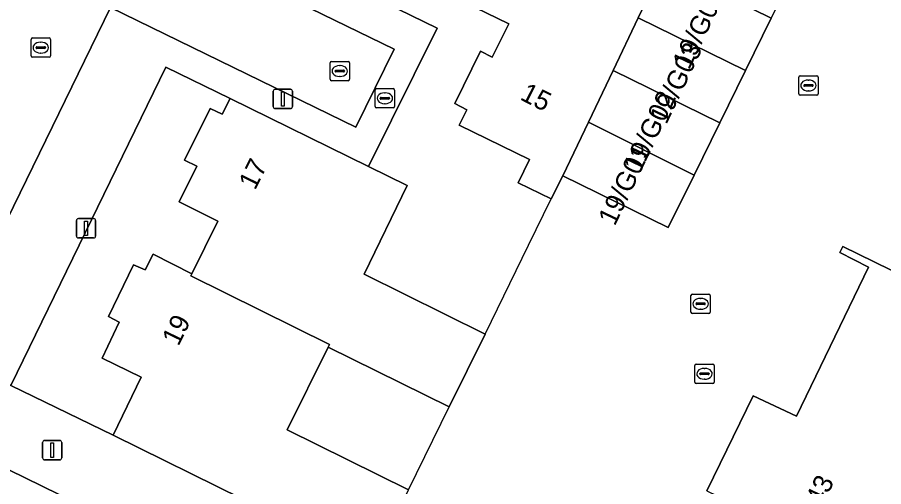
# Model space of a CAD drawing. Extents: x 159817 to 160765, y 380688 to 381638.
# Drawn here: x 160327.73 to 160372.53, y 381517.91 to 381542.18 of the extents above; entities that cross this region are included whole.
import ezdxf

# ---------------------------------------------------------------- set-up
doc = ezdxf.new("R2010")
doc.units = 0
for name, color, linetype in [('IMGEO_Brandkraan', 7, 'Continuous'), ('IMGEO_Erf', 7, 'Continuous'), ('IMGEO_Groenvoorziening', 7, 'Continuous'), ('IMGEO_Kolk', 7, 'Continuous'), ('IMGEO_Lichtmast', 7, 'Continuous'), ('IMGEO_Muur', 7, 'Continuous'), ('IMGEO_Pand', 7, 'Continuous'), ('IMGEO_Pand_nummerreeks', 7, 'Continuous'), ('IMGEO_Rijbaan_lokaal_open', 7, 'Continuous'), ('IMGEO_Rioolput', 7, 'Continuous'), ('IMGEO_Voetpad_open', 7, 'Continuous')]:
    doc.layers.add(name, color=color, linetype=linetype)

msp = doc.modelspace()

# ---------------------------------------------------------------- linework, layer by layer
at = {"layer": 'IMGEO_Brandkraan'}
for p, q in [((160362.764, 381523.323), (160362.764, 381524.175)), ((160362.839, 381524.249), (160363.691, 381524.249)), ((160363.252, 381524.029), (160363.277, 381524.029)), ((160363.765, 381524.175), (160363.765, 381523.323)), ((160363.023, 381523.743), (160363.023, 381523.755)), ((160363.461, 381523.706), (160363.063, 381523.706)), ((160363.066, 381523.792), (160363.464, 381523.792)), ((160363.507, 381523.755), (160363.507, 381523.743)), ((160363.691, 381523.249), (160362.839, 381523.249)), ((160363.275, 381523.469), (160363.25, 381523.469))]:
    msp.add_line(p, q, dxfattribs=at)
for points in [[(160362.764, 381523.323), (160362.764, 381524.175)], [(160362.839, 381524.249), (160363.691, 381524.249)], [(160363.765, 381524.175), (160363.765, 381523.323)], [(160363.691, 381523.249), (160362.839, 381523.249)]]:
    msp.add_lwpolyline(points, dxfattribs=at)
for centre, radius, start, end in [((160362.841, 381524.173), 0.0765, 91.552, 178.448), ((160362.841, 381524.173), 0.0765, 91.552, 178.448), ((160363.689, 381524.173), 0.0765, 1.552, 88.448), ((160363.689, 381524.173), 0.0765, 1.552, 88.448), ((160363.063, 381523.752), 0.0403, 85.8775, 175.7526), ((160363.06, 381523.742), 0.0366, 178.938, 274.7102), ((160363.464, 381523.749), 0.043, 264.8664, 352.4533), ((160363.468, 381523.754), 0.0386, 1.7309, 96.639), ((160362.841, 381523.325), 0.0765, 181.552, 268.448), ((160362.841, 381523.325), 0.0765, 181.552, 268.448), ((160363.689, 381523.325), 0.0765, 271.552, 358.448), ((160363.689, 381523.325), 0.0765, 271.552, 358.448)]:
    msp.add_arc(centre, radius, start, end, dxfattribs=at)
for centre, major_axis, ratio, start_param, end_param in [((160363.251, 381523.749), (-0.387, 0.002), 0.722429, 4.712389, 7.853982), ((160363.276, 381523.749), (-0.39, 0.002), 0.717154, 1.570796, 4.712389)]:
    msp.add_ellipse(centre, major_axis=major_axis, ratio=ratio, start_param=start_param, end_param=end_param, dxfattribs=at)
at = {"layer": 'IMGEO_Erf'}
for points in [[(160317.168, 381557.385), (160333.242, 381549.532), (160349.444, 381541.616), (160345.895, 381534.462), (160347.891, 381533.48), (160345.667, 381528.907), (160351.928, 381525.801), (160350.068, 381522.042), (160343.805, 381525.133), (160341.685, 381520.858), (160347.965, 381517.745)], [(160363.383, 381517.696), (160365.788, 381522.602), (160368.024, 381521.55), (160371.753, 381529.264), (160370.26, 381530.023), (160370.425, 381530.328), (160383.516, 381523.914), (160385.915, 381528.825), (160391.316, 381529.667), (160389.066, 381544.049), (160389.398, 381544.107), (160389.688, 381542.396), (160398.478, 381543.777), (160398.1, 381545.932)], [(160368.05, 381544.84), (160366.718, 381542.134), (160365.387, 381539.427), (160364.055, 381536.721), (160362.724, 381534.015), (160361.392, 381531.309), (160355.933, 381533.985), (160355.328, 381532.797), (160353.629, 381533.627), (160354.214, 381534.829), (160350.579, 381536.605), (160350.979, 381537.401), (160350.352, 381537.724), (160351.681, 381540.432), (160352.286, 381540.116), (160353.146, 381541.847), (160350.263, 381543.258)]]:
    msp.add_lwpolyline(points, dxfattribs=at)
msp.add_lwpolyline([(160332.122, 381524.559), (160332.994, 381526.411), (160332.434, 381526.713), (160333.734, 381529.38), (160334.344, 381529.116), (160334.752, 381529.928), (160336.759, 381528.914), (160338.105, 381531.648), (160336.091, 381532.641), (160337.009, 381534.481), (160336.373, 381534.79), (160337.702, 381537.469), (160338.329, 381537.178), (160338.728, 381537.986), (160335.409, 381539.6), (160327.383, 381523.136), (160332.69, 381520.571), (160334.13, 381523.577)], close=True, dxfattribs=at)
at = {"layer": 'IMGEO_Groenvoorziening'}
msp.add_lwpolyline([(160337.635, 381513.718), (160322.105, 381521.324), (160320.179, 381517.36), (160335.768, 381509.858), (160345.677, 381505.09), (160347.93, 381504.006), (160349.766, 381507.777), (160347.521, 381508.877)], close=True, dxfattribs=at)
at = {"layer": 'IMGEO_Kolk'}
for p, q in [((160328.438, 381540.186), (160328.438, 381541.038)), ((160328.513, 381541.112), (160329.365, 381541.112)), ((160329.439, 381541.038), (160329.439, 381540.186)), ((160328.697, 381540.606), (160328.697, 381540.618)), ((160329.135, 381540.569), (160328.737, 381540.569)), ((160328.74, 381540.655), (160329.138, 381540.655)), ((160328.926, 381540.892), (160328.951, 381540.892)), ((160329.181, 381540.618), (160329.181, 381540.606)), ((160329.365, 381540.112), (160328.513, 381540.112)), ((160328.949, 381540.332), (160328.924, 381540.332)), ((160343.904, 381538.976), (160343.904, 381539.828)), ((160343.979, 381539.902), (160344.831, 381539.902)), ((160344.392, 381539.682), (160344.417, 381539.682)), ((160344.905, 381539.828), (160344.905, 381538.976)), ((160344.163, 381539.396), (160344.163, 381539.408)), ((160344.601, 381539.359), (160344.203, 381539.359)), ((160344.206, 381539.445), (160344.604, 381539.445)), ((160344.647, 381539.408), (160344.647, 381539.396)), ((160344.831, 381538.902), (160343.979, 381538.902)), ((160344.415, 381539.122), (160344.39, 381539.122)), ((160368.139, 381538.229), (160368.139, 381539.081)), ((160368.214, 381539.155), (160369.066, 381539.155)), ((160368.627, 381538.935), (160368.652, 381538.935)), ((160369.14, 381539.081), (160369.14, 381538.229)), ((160368.398, 381538.649), (160368.398, 381538.661)), ((160368.836, 381538.612), (160368.438, 381538.612)), ((160368.441, 381538.698), (160368.839, 381538.698)), ((160368.65, 381538.375), (160368.625, 381538.375)), ((160368.882, 381538.661), (160368.882, 381538.649)), ((160369.066, 381538.155), (160368.214, 381538.155)), ((160362.565, 381526.94), (160362.565, 381527.792)), ((160362.64, 381527.866), (160363.492, 381527.866)), ((160363.053, 381527.646), (160363.078, 381527.646)), ((160363.566, 381527.792), (160363.566, 381526.94)), ((160362.824, 381527.36), (160362.824, 381527.372)), ((160363.262, 381527.323), (160362.864, 381527.323)), ((160362.867, 381527.409), (160363.265, 381527.409)), ((160363.308, 381527.372), (160363.308, 381527.36)), ((160363.492, 381526.866), (160362.64, 381526.866)), ((160363.076, 381527.086), (160363.051, 381527.086))]:
    msp.add_line(p, q, dxfattribs=at)
for points in [[(160328.438, 381540.186), (160328.438, 381541.038)], [(160328.513, 381541.112), (160329.365, 381541.112)], [(160329.439, 381541.038), (160329.439, 381540.186)], [(160329.365, 381540.112), (160328.513, 381540.112)], [(160343.904, 381538.976), (160343.904, 381539.828)], [(160343.979, 381539.902), (160344.831, 381539.902)], [(160344.905, 381539.828), (160344.905, 381538.976)], [(160344.831, 381538.902), (160343.979, 381538.902)], [(160368.139, 381538.229), (160368.139, 381539.081)], [(160368.214, 381539.155), (160369.066, 381539.155)], [(160369.14, 381539.081), (160369.14, 381538.229)], [(160369.066, 381538.155), (160368.214, 381538.155)], [(160362.565, 381526.94), (160362.565, 381527.792)], [(160362.64, 381527.866), (160363.492, 381527.866)], [(160363.566, 381527.792), (160363.566, 381526.94)], [(160363.492, 381526.866), (160362.64, 381526.866)]]:
    msp.add_lwpolyline(points, dxfattribs=at)
for centre, radius, start, end in [((160328.515, 381541.036), 0.0765, 91.552, 178.448), ((160328.515, 381541.036), 0.0765, 91.552, 178.448), ((160329.363, 381541.036), 0.0765, 1.552, 88.448), ((160329.363, 381541.036), 0.0765, 1.552, 88.448), ((160328.737, 381540.615), 0.0403, 85.8775, 175.7526), ((160328.734, 381540.605), 0.0366, 178.938, 274.7102), ((160329.138, 381540.612), 0.043, 264.8664, 352.4533), ((160329.142, 381540.617), 0.0386, 1.7309, 96.639), ((160328.515, 381540.188), 0.0765, 181.552, 268.448), ((160328.515, 381540.188), 0.0765, 181.552, 268.448), ((160329.363, 381540.188), 0.0765, 271.552, 358.448), ((160329.363, 381540.188), 0.0765, 271.552, 358.448), ((160343.981, 381539.826), 0.0765, 91.552, 178.448), ((160343.981, 381539.826), 0.0765, 91.552, 178.448), ((160344.829, 381539.826), 0.0765, 1.552, 88.448), ((160344.829, 381539.826), 0.0765, 1.552, 88.448), ((160344.203, 381539.405), 0.0403, 85.8775, 175.7526), ((160344.2, 381539.395), 0.0366, 178.938, 274.7102), ((160344.604, 381539.402), 0.043, 264.8664, 352.4533), ((160344.608, 381539.407), 0.0386, 1.7309, 96.639), ((160343.981, 381538.978), 0.0765, 181.552, 268.448), ((160343.981, 381538.978), 0.0765, 181.552, 268.448), ((160344.829, 381538.978), 0.0765, 271.552, 358.448), ((160344.829, 381538.978), 0.0765, 271.552, 358.448), ((160368.216, 381539.079), 0.0765, 91.552, 178.448), ((160368.216, 381539.079), 0.0765, 91.552, 178.448), ((160369.064, 381539.079), 0.0765, 1.552, 88.448), ((160369.064, 381539.079), 0.0765, 1.552, 88.448), ((160368.438, 381538.658), 0.0403, 85.8775, 175.7526), ((160368.435, 381538.648), 0.0366, 178.938, 274.7102), ((160368.839, 381538.655), 0.043, 264.8664, 352.4533), ((160368.843, 381538.66), 0.0386, 1.7309, 96.639), ((160368.216, 381538.231), 0.0765, 181.552, 268.448), ((160368.216, 381538.231), 0.0765, 181.552, 268.448), ((160369.064, 381538.231), 0.0765, 271.552, 358.448), ((160369.064, 381538.231), 0.0765, 271.552, 358.448), ((160362.642, 381527.79), 0.0765, 91.552, 178.448), ((160362.642, 381527.79), 0.0765, 91.552, 178.448), ((160363.49, 381527.79), 0.0765, 1.552, 88.448), ((160363.49, 381527.79), 0.0765, 1.552, 88.448), ((160362.864, 381527.369), 0.0403, 85.8775, 175.7526), ((160362.861, 381527.359), 0.0366, 178.938, 274.7102), ((160363.265, 381527.366), 0.043, 264.8664, 352.4533), ((160363.269, 381527.371), 0.0386, 1.7309, 96.639), ((160362.642, 381526.942), 0.0765, 181.552, 268.448), ((160362.642, 381526.942), 0.0765, 181.552, 268.448), ((160363.49, 381526.942), 0.0765, 271.552, 358.448), ((160363.49, 381526.942), 0.0765, 271.552, 358.448)]:
    msp.add_arc(centre, radius, start, end, dxfattribs=at)
for centre, major_axis, ratio, start_param, end_param in [((160328.925, 381540.612), (-0.387, 0.002), 0.722429, 4.712389, 7.853982), ((160328.95, 381540.612), (-0.39, 0.002), 0.717154, 1.570796, 4.712389), ((160344.391, 381539.402), (-0.387, 0.002), 0.722429, 4.712389, 7.853982), ((160344.416, 381539.402), (-0.39, 0.002), 0.717154, 1.570796, 4.712389), ((160368.626, 381538.655), (-0.387, 0.002), 0.722429, 4.712389, 7.853982), ((160368.651, 381538.655), (-0.39, 0.002), 0.717154, 1.570796, 4.712389), ((160363.052, 381527.366), (-0.387, 0.002), 0.722429, 4.712389, 7.853982), ((160363.077, 381527.366), (-0.39, 0.002), 0.717154, 1.570796, 4.712389)]:
    msp.add_ellipse(centre, major_axis=major_axis, ratio=ratio, start_param=start_param, end_param=end_param, dxfattribs=at)
at = {"layer": 'IMGEO_Lichtmast'}
for p, q in [((160340.964, 381537.56), (160340.964, 381538.36)), ((160340.964, 381538.36), (160340.964, 381537.56)), ((160341.064, 381538.46), (160341.854, 381538.46)), ((160341.854, 381538.46), (160341.064, 381538.46)), ((160341.954, 381538.36), (160341.954, 381537.56)), ((160341.954, 381537.56), (160341.954, 381538.36)), ((160341.854, 381537.46), (160341.064, 381537.46)), ((160341.064, 381537.46), (160341.854, 381537.46)), ((160330.784, 381530.872), (160330.784, 381531.672)), ((160330.784, 381531.672), (160330.784, 381530.872)), ((160330.884, 381531.772), (160331.674, 381531.772)), ((160331.674, 381531.772), (160330.884, 381531.772)), ((160331.774, 381531.672), (160331.774, 381530.872)), ((160331.774, 381530.872), (160331.774, 381531.672)), ((160331.674, 381530.772), (160330.884, 381530.772)), ((160330.884, 381530.772), (160331.674, 381530.772)), ((160329.034, 381519.399), (160329.034, 381520.199)), ((160329.034, 381520.199), (160329.034, 381519.399)), ((160329.134, 381520.299), (160329.924, 381520.299)), ((160329.924, 381520.299), (160329.134, 381520.299)), ((160330.024, 381520.199), (160330.024, 381519.399)), ((160330.024, 381519.399), (160330.024, 381520.199)), ((160329.924, 381519.299), (160329.134, 381519.299)), ((160329.134, 381519.299), (160329.924, 381519.299))]:
    msp.add_line(p, q, dxfattribs=at)
for points in [[(160341.384, 381538.335), (160341.534, 381538.335), (160341.534, 381537.585), (160341.384, 381537.585), (160341.384, 381538.335)], [(160331.204, 381531.647), (160331.354, 381531.647), (160331.354, 381530.897), (160331.204, 381530.897), (160331.204, 381531.647)], [(160329.454, 381520.174), (160329.604, 381520.174), (160329.604, 381519.424), (160329.454, 381519.424), (160329.454, 381520.174)]]:
    msp.add_lwpolyline(points, dxfattribs=at)
for centre, start, end in [((160341.064, 381538.36), 90, 180), ((160341.064, 381538.36), 90, 180), ((160341.854, 381538.36), 0, 90), ((160341.854, 381538.36), 360, 90), ((160341.064, 381537.56), 180, 270), ((160341.064, 381537.56), 180, 270), ((160341.854, 381537.56), 270, 0), ((160341.854, 381537.56), 270, 0), ((160330.884, 381531.672), 90, 180), ((160330.884, 381531.672), 90, 180), ((160331.674, 381531.672), 0, 90), ((160331.674, 381531.672), 360, 90), ((160330.884, 381530.872), 180, 270), ((160330.884, 381530.872), 180, 270), ((160331.674, 381530.872), 270, 0), ((160331.674, 381530.872), 270, 0), ((160329.134, 381520.199), 90, 180), ((160329.134, 381520.199), 90, 180), ((160329.924, 381520.199), 0, 90), ((160329.924, 381520.199), 360, 90), ((160329.134, 381519.399), 180, 270), ((160329.134, 381519.399), 180, 270), ((160329.924, 381519.399), 270, 0), ((160329.924, 381519.399), 270, 0)]:
    msp.add_arc(centre, 0.1, start, end, dxfattribs=at)
at = {"layer": 'IMGEO_Muur'}
for points in [[(160354.166, 381530.406), (160355.328, 381532.797)], [(160351.928, 381525.801), (160354.166, 381530.406)], [(160347.965, 381517.745), (160350.068, 381522.042)]]:
    msp.add_lwpolyline(points, dxfattribs=at)
at = {"layer": 'IMGEO_Pand'}
for points in [[(160357.262, 381536.765), (160358.539, 381539.436), (160359.84, 381542.157), (160360.35, 381543.224), (160355.748, 381545.513), (160358.777, 381551.603), (160358.029, 381551.975), (160355.222, 381553.37), (160350.263, 381543.258), (160353.146, 381541.847), (160352.286, 381540.116), (160351.681, 381540.432), (160350.352, 381537.724), (160350.979, 381537.401), (160350.579, 381536.605), (160354.214, 381534.829), (160353.629, 381533.627), (160355.328, 381532.797), (160355.933, 381533.985)], [(160362.478, 381547.581), (160361.154, 381544.871), (160366.718, 381542.134), (160368.05, 381544.84)], [(160365.387, 381539.427), (160366.718, 381542.134), (160361.154, 381544.871), (160360.35, 381543.224), (160359.84, 381542.157)], [(160365.387, 381539.427), (160359.84, 381542.157), (160358.539, 381539.436), (160364.055, 381536.721)], [(160364.055, 381536.721), (160358.539, 381539.436), (160357.262, 381536.765), (160362.724, 381534.015)], [(160336.759, 381528.914), (160336.706, 381528.807), (160343.872, 381525.268), (160343.805, 381525.133), (160350.068, 381522.042), (160351.928, 381525.801), (160345.667, 381528.907), (160347.891, 381533.48), (160345.895, 381534.462), (160338.728, 381537.986), (160338.329, 381537.178), (160337.702, 381537.469), (160336.373, 381534.79), (160337.009, 381534.481), (160336.091, 381532.641), (160338.105, 381531.648)], [(160357.262, 381536.765), (160355.933, 381533.985), (160361.392, 381531.309), (160362.724, 381534.015)], [(160385.915, 381528.825), (160383.516, 381523.914), (160370.425, 381530.328), (160370.26, 381530.023), (160371.753, 381529.264), (160368.024, 381521.55), (160365.788, 381522.602), (160363.383, 381517.696), (160365.596, 381516.622), (160361.608, 381508.485), (160360.052, 381509.228), (160359.934, 381508.936), (160377.989, 381500.072), (160381.152, 381506.517), (160382.158, 381506.053), (160383.641, 381509.102), (160382.634, 381509.562), (160385.791, 381516.034), (160391.989, 381520.626)], [(160336.759, 381528.914), (160334.752, 381529.928), (160334.344, 381529.116), (160333.734, 381529.38), (160332.434, 381526.713), (160332.994, 381526.411), (160332.122, 381524.559), (160334.13, 381523.577), (160332.69, 381520.571), (160346.09, 381513.962), (160347.965, 381517.745), (160341.685, 381520.858), (160343.805, 381525.133), (160343.872, 381525.268), (160336.706, 381528.807)]]:
    msp.add_lwpolyline(points, close=True, dxfattribs=at)
at = {"layer": 'IMGEO_Rijbaan_lokaal_open'}
msp.add_lwpolyline([(160332.391, 381547.759), (160317.652, 381554.951), (160315.686, 381550.873), (160328.335, 381544.714), (160319.643, 381526.897), (160323.844, 381524.858), (160332.547, 381542.69), (160345.228, 381536.493), (160347.209, 381540.529)], close=True, dxfattribs=at)
at = {"layer": 'IMGEO_Rioolput'}
for p, q in [((160346.233, 381537.567), (160346.233, 381538.419)), ((160346.308, 381538.493), (160347.16, 381538.493)), ((160347.234, 381538.419), (160347.234, 381537.567)), ((160346.492, 381537.987), (160346.492, 381537.999)), ((160346.93, 381537.95), (160346.532, 381537.95)), ((160346.535, 381538.036), (160346.933, 381538.036)), ((160346.721, 381538.273), (160346.746, 381538.273)), ((160346.976, 381537.999), (160346.976, 381537.987)), ((160347.16, 381537.493), (160346.308, 381537.493)), ((160346.744, 381537.713), (160346.719, 381537.713))]:
    msp.add_line(p, q, dxfattribs=at)
for points in [[(160346.233, 381537.567), (160346.233, 381538.419)], [(160346.308, 381538.493), (160347.16, 381538.493)], [(160347.234, 381538.419), (160347.234, 381537.567)], [(160347.16, 381537.493), (160346.308, 381537.493)]]:
    msp.add_lwpolyline(points, dxfattribs=at)
for centre, radius, start, end in [((160346.31, 381538.417), 0.0765, 91.552, 178.448), ((160346.31, 381538.417), 0.0765, 91.552, 178.448), ((160347.158, 381538.417), 0.0765, 1.552, 88.448), ((160347.158, 381538.417), 0.0765, 1.552, 88.448), ((160346.532, 381537.996), 0.0403, 85.8775, 175.7526), ((160346.529, 381537.986), 0.0366, 178.938, 274.7102), ((160346.933, 381537.993), 0.043, 264.8664, 352.4533), ((160346.937, 381537.998), 0.0386, 1.7309, 96.639), ((160346.31, 381537.569), 0.0765, 181.552, 268.448), ((160346.31, 381537.569), 0.0765, 181.552, 268.448), ((160347.158, 381537.569), 0.0765, 271.552, 358.448), ((160347.158, 381537.569), 0.0765, 271.552, 358.448)]:
    msp.add_arc(centre, radius, start, end, dxfattribs=at)
for centre, major_axis, ratio, start_param, end_param in [((160346.72, 381537.993), (-0.387, 0.002), 0.722429, 4.712389, 7.853982), ((160346.745, 381537.993), (-0.39, 0.002), 0.717154, 1.570796, 4.712389)]:
    msp.add_ellipse(centre, major_axis=major_axis, ratio=ratio, start_param=start_param, end_param=end_param, dxfattribs=at)
at = {"layer": 'IMGEO_Voetpad_open'}
msp.add_lwpolyline([(160359.232, 381507.509), (160358.676, 381507.783), (160346.09, 381513.962), (160332.69, 381520.571), (160327.383, 381523.136), (160323.844, 381524.858), (160319.643, 381526.897), (160316.129, 381528.616), (160310.78, 381531.204), (160297.344, 381537.77), (160292.539, 381540.113), (160287.125, 381542.749), (160277.654, 381547.301), (160275.755, 381544.635), (160278.775, 381542.651), (160276.508, 381539.306), (160268.201, 381544.872), (160270.432, 381548.143), (160269.921, 381548.48), (160259.37, 381555.432), (160257.122, 381556.914), (160254.709, 381553.278), (160241.47, 381562.064), (160237.022, 381560.927)], dxfattribs=at)
for points in [[(160335.409, 381539.6), (160338.728, 381537.986), (160345.895, 381534.462), (160349.444, 381541.616), (160333.242, 381549.532), (160317.168, 381557.385), (160313.61, 381550.198), (160320.845, 381546.663), (160324.15, 381545.059), (160316.129, 381528.616), (160319.643, 381526.897), (160328.335, 381544.714), (160315.686, 381550.873), (160317.652, 381554.951), (160332.391, 381547.759), (160347.209, 381540.529), (160345.228, 381536.493), (160332.547, 381542.69), (160323.844, 381524.858), (160327.383, 381523.136)], [(160337.635, 381513.718), (160347.521, 381508.877), (160349.766, 381507.777), (160347.93, 381504.006), (160345.677, 381505.09), (160335.768, 381509.858), (160320.179, 381517.36), (160322.105, 381521.324)]]:
    msp.add_lwpolyline(points, close=True, dxfattribs=at)

# ---------------------------------------------------------------- texts
at = {"layer": 'IMGEO_Pand_nummerreeks'}
for s, rotation, p in [('19/G04', 64.5262, (160362.464, 381539.424)), ('19/G03', 64.5262, (160361.29, 381536.604)), ('15', 333.2892, (160353.675, 381537.951)), ('19/G02', 64.5262, (160359.931, 381534.093)), ('19/G01', 64.5262, (160358.625, 381531.352)), ('17', 63.7402, (160340.025, 381533.203)), ('19', 63.9021, (160336.059, 381525.14)), ('21-43', 63.9768, (160368.493, 381515.112))]:
    msp.add_text(s, height=1, rotation=rotation, dxfattribs=at).set_placement(p)

doc.saveas('drawing.dxf')
